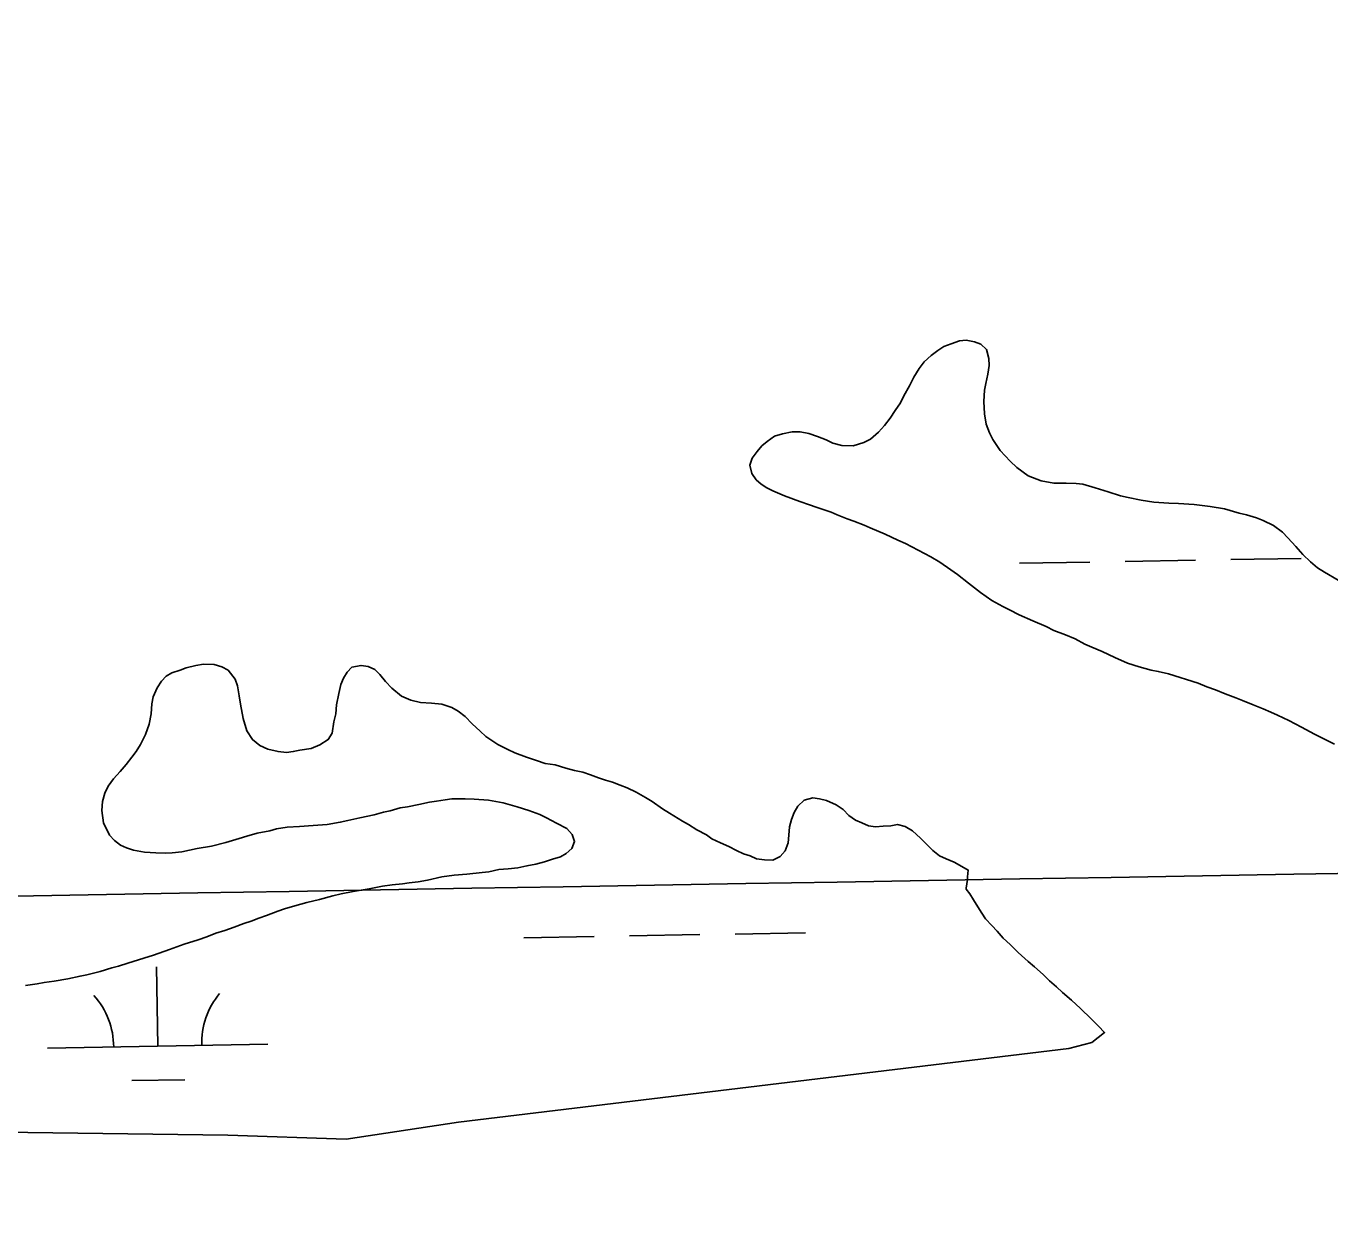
# Model space of a CAD drawing. Extents: x 3887375 to 3925618, y 296674 to 322633.
# Drawn here: x 3900450 to 3901042, y 314226 to 314773 of the extents above; entities that cross this region are included whole.
import ezdxf

# ---------------------------------------------------------------- set-up
doc = ezdxf.new("R2010")
doc.units = 0
for name, color, linetype in [('V-GRID-MAJR', 7, 'Continuous'), ('V-TOPO-SHOR', 7, 'Continuous'), ('V-WETL-SWMP', 7, 'Continuous')]:
    doc.layers.add(name, color=color, linetype=linetype)

msp = doc.modelspace()

# ---------------------------------------------------------------- linework, layer by layer
at = {"layer": 'V-GRID-MAJR'}
msp.add_spline([(3891444.7, 314225.88), (3896753.86, 314315.07), (3902063.01, 314405.04), (3907372.14, 314495.79), (3912681.27, 314587.3), (3917990.38, 314679.59), (3923299.47, 314772.65)], degree=3, dxfattribs=at)
at = {"layer": 'V-TOPO-SHOR'}
for points in [[(3900969.1, 314478.45), (3900964.45, 314479.54), (3900961.18, 314480.11), (3900955.84, 314481.69), (3900950.5, 314483.27), (3900944.73, 314485.8), (3900938.95, 314488.57), (3900934.33, 314490.59), (3900931.09, 314491.87), (3900926.72, 314494.35), (3900922.33, 314496.14), (3900917, 314498.19), (3900913.54, 314499.94), (3900907.53, 314502.48), (3900901.29, 314505.26), (3900896.91, 314507.51), (3900893.91, 314509.01), (3900888.84, 314511.76), (3900883.81, 314515.44), (3900878.31, 314519.6), (3900873.29, 314523.51), (3900870.31, 314525.72), (3900865.27, 314529.16), (3900861.13, 314531.64), (3900855.37, 314534.64), (3900849.6, 314537.64), (3900846.14, 314539.16), (3900840.37, 314541.93), (3900833.66, 314544.72), (3900830.89, 314545.98), (3900826.26, 314547.78), (3900823.24, 314548.81), (3900818.61, 314550.6), (3900815.84, 314551.86), (3900809.12, 314554.19), (3900806.11, 314555.23), (3900801.7, 314556.78), (3900794.75, 314559.35), (3900789.44, 314561.63), (3900786.67, 314562.89), (3900784.14, 314564.61), (3900781.86, 314566.56), (3900779.85, 314569.44), (3900779.03, 314573.22), (3900780.08, 314576.47), (3900782.28, 314579.44), (3900784.47, 314581.95), (3900786.88, 314583.98), (3900790.25, 314586.45), (3900793.79, 314587.5), (3900798.27, 314588.3), (3900801.79, 314588.42), (3900805.75, 314587.59), (3900809.69, 314586.29), (3900813.63, 314584.75), (3900816.62, 314583.25), (3900820.81, 314582.17), (3900825.96, 314582.01), (3900830.7, 314583.49), (3900833.8, 314585.03), (3900837.41, 314588.2), (3900840.09, 314591.16), (3900842.78, 314594.59), (3900845, 314598.03), (3900847.46, 314601.47), (3900848.96, 314604.7), (3900851.46, 314609.31), (3900853.46, 314613.23), (3900855.93, 314617.13), (3900858.14, 314620.11), (3900861.28, 314623.05), (3900864.4, 314625.29), (3900867.04, 314627.08), (3900870.36, 314628.38), (3900874.15, 314629.67), (3900877.21, 314630.03), (3900880.94, 314629.21), (3900883.95, 314628.18), (3900886.45, 314625.75), (3900887.49, 314621.73), (3900887.62, 314618.45), (3900887.02, 314614.48), (3900886.18, 314610.29), (3900885.61, 314607.26), (3900885.21, 314602.12), (3900885.5, 314596.48), (3900886.28, 314591.77), (3900887.8, 314587.97), (3900889.34, 314584.87), (3900892.69, 314579.84), (3900897.22, 314575.01), (3900900.18, 314572.1), (3900905.45, 314568.41), (3900911.23, 314566.11), (3900917.06, 314564.99), (3900922.69, 314565.04), (3900927.13, 314564.89), (3900930.17, 314564.56), (3900935.74, 314562.97), (3900941.78, 314561.14), (3900947.35, 314559.32)], [(3900947.35, 314559.32), (3900950.83, 314558.5), (3900956.66, 314557.37), (3900962.49, 314556.48), (3900969.27, 314556.03), (3900973.72, 314555.88), (3900980.74, 314555.42), (3900987.97, 314554.48), (3900994.5, 314553.33), (3901001.24, 314551.47), (3901004.49, 314550.66), (3901009.14, 314549.34), (3901012.14, 314548.07), (3901016.76, 314545.81), (3901020.88, 314542.86), (3901023.37, 314540.21), (3901027, 314536.34), (3901030.16, 314532.72), (3901033.57, 314529.33), (3901036.76, 314526.65), (3901039.98, 314524.67), (3901046.19, 314520.95)], [(3900577.72, 314374.57), (3900583.53, 314375.99), (3900589.59, 314377.65), (3900593.31, 314378.45), (3900598.89, 314379.65), (3900606.09, 314380.8), (3900612.13, 314381.99), (3900616.54, 314382.54), (3900621.17, 314383.08), (3900624.19, 314383.45), (3900628.36, 314384.01), (3900632.54, 314384.79), (3900639.05, 314386.2), (3900644.62, 314386.94), (3900650.41, 314387.45), (3900657.36, 314388.15), (3900660.37, 314388.51), (3900665.02, 314389.51), (3900669.19, 314389.84), (3900673.59, 314390.39), (3900677.77, 314391.18), (3900681.73, 314391.97), (3900685.68, 314393), (3900689.42, 314394.26), (3900692.92, 314395.3), (3900695.51, 314396.84), (3900698.12, 314399.06), (3900699.38, 314402.25), (3900698.33, 314405.52), (3900695.87, 314408.14), (3900691.1, 314410.6), (3900686.57, 314413.06), (3900683.61, 314414.54), (3900678.59, 314416.32), (3900673.34, 314418.1), (3900666.93, 314419.93), (3900660.27, 314421.07), (3900653.82, 314421.51), (3900649.67, 314421.64), (3900643.66, 314421.61), (3900640.65, 314421.24), (3900636.71, 314420.68), (3900633.45, 314420.09), (3900628.57, 314419.1), (3900623.46, 314418.11), (3900620.21, 314417.52), (3900615.55, 314416.29), (3900612.53, 314415.69), (3900608.33, 314414.44), (3900601.82, 314413.04), (3900596.47, 314411.83), (3900592.98, 314411.02), (3900586.95, 314410.06), (3900580.7, 314409.57), (3900574.45, 314409.08), (3900568.9, 314408.8), (3900564.02, 314408.03), (3900560.99, 314407.21), (3900555.18, 314406.01), (3900550.52, 314404.78), (3900547.03, 314403.73), (3900540.96, 314401.85), (3900534.44, 314400.22), (3900527.94, 314399.04), (3900520.97, 314397.65), (3900516.56, 314397.1), (3900513.56, 314396.97), (3900509.18, 314397.11), (3900504.11, 314397.51), (3900499.05, 314398.36), (3900495.85, 314399.39), (3900493.12, 314400.63), (3900490.43, 314402.8), (3900488.19, 314405.18), (3900485.37, 314410.81), (3900484.63, 314416.38), (3900485, 314420.53), (3900486.04, 314424.19), (3900487.53, 314427.37), (3900489.95, 314430.76), (3900493.06, 314434.12), (3900495.7, 314437.26), (3900498.35, 314440.64), (3900500.28, 314443.12), (3900502.23, 314446.29), (3900504.45, 314450.83), (3900506.22, 314455.63), (3900507.07, 314460.22), (3900507.45, 314464.82), (3900508.01, 314468.04), (3900509.76, 314472.14), (3900511.71, 314475.07), (3900513.85, 314477.32), (3900516.45, 314478.85), (3900520.18, 314480.11), (3900522.99, 314481.17), (3900527.41, 314482.18), (3900530.89, 314482.77), (3900535.73, 314482.61), (3900539.16, 314481.57), (3900542.12, 314480.09)], [(3900542.12, 314480.09), (3900545.22, 314476.07), (3900546.27, 314473.03), (3900547.05, 314468.39), (3900547.62, 314464.67), (3900548.79, 314458.17), (3900550.46, 314452.58), (3900553.1, 314448.56), (3900556.48, 314445.91), (3900560.12, 314444.18), (3900564.7, 314443.11), (3900568.61, 314442.75), (3900571.63, 314443.11), (3900574.65, 314443.71), (3900579.75, 314444.47), (3900583.73, 314446.18), (3900587.51, 314448.6), (3900589.22, 314451.55), (3900590.08, 314456.6), (3900590.89, 314460.27), (3900591.25, 314464.41), (3900592.34, 314469.46), (3900593.17, 314473.59), (3900594.42, 314476.55), (3900596.12, 314479.26), (3900598.27, 314481.5), (3900602.45, 314482.29), (3900605.67, 314481.72), (3900608.63, 314480.47), (3900610.86, 314478.09), (3900613.53, 314475), (3900616.43, 314471.91), (3900620.7, 314468.31), (3900625.04, 314466.55), (3900629.39, 314465.48), (3900634.45, 314465.09), (3900639.06, 314464.71), (3900643.63, 314463.17), (3900646.57, 314461.46), (3900649.73, 314459.05), (3900652.85, 314455.72), (3900656.44, 314452.37), (3900659.13, 314449.97), (3900664.56, 314446.33), (3900669.1, 314444.1), (3900672.29, 314442.62), (3900677.53, 314440.6), (3900682.1, 314439.06), (3900685.98, 314437.78), (3900690.58, 314437.17), (3900695.38, 314435.63), (3900699.27, 314434.58), (3900703.17, 314433.76), (3900706.59, 314432.5), (3900710.25, 314431.23), (3900713.45, 314430.2), (3900716.65, 314429.17), (3900720.07, 314427.91), (3900723.26, 314426.65), (3900727.35, 314424.67), (3900731.66, 314422.22), (3900734.61, 314420.51), (3900739.35, 314417.12), (3900742.51, 314415.17), (3900748.4, 314411.52), (3900751.12, 314410.04), (3900754.97, 314407.6), (3900759.28, 314405.39), (3900761.76, 314403.46), (3900765.63, 314401.72), (3900769.5, 314399.98), (3900772.91, 314398.25), (3900776.09, 314396.76), (3900779.06, 314395.74), (3900782.02, 314394.49), (3900785.7, 314393.91), (3900789.39, 314393.79), (3900792.68, 314395.53), (3900795.07, 314397.99), (3900796.34, 314401.65), (3900796.68, 314405.1), (3900797.04, 314409.01), (3900797.84, 314412.22), (3900799.09, 314415.41), (3900800.81, 314418.35), (3900803.66, 314421.03), (3900807.62, 314422.06), (3900810.61, 314421.73), (3900813.82, 314420.93), (3900818.14, 314418.95), (3900821.31, 314416.77), (3900823.99, 314414.14), (3900826.92, 314411.97), (3900829.88, 314410.72), (3900832.84, 314409.47), (3900836.06, 314408.9), (3900839.53, 314409.25), (3900843, 314409.37), (3900846.02, 314409.96), (3900849.46, 314409.16), (3900852.86, 314407.2)], [(3901044.47, 314446.47), (3901041.47, 314447.97), (3901035.48, 314450.98), (3901029.49, 314454.22), (3901023.73, 314457.22), (3901018.65, 314459.73), (3901015.64, 314461), (3901012.18, 314462.52), (3901007.55, 314464.31), (3901002.69, 314466.34), (3900999.69, 314467.61), (3900994.82, 314469.41), (3900990.43, 314471.19), (3900986.48, 314472.49), (3900982.56, 314474.26), (3900969.1, 314478.45)], [(3900852.86, 314407.2), (3900856.45, 314403.85), (3900859.35, 314400.99), (3900862.03, 314398.13), (3900865.19, 314395.72), (3900868.15, 314394.47), (3900871.79, 314392.96), (3900875.19, 314391), (3900878.14, 314389.29), (3900877.89, 314386.32), (3900877.89, 314385.04)], [(3900884.34, 314369.7), (3900882.56, 314372.56), (3900880.54, 314375.76), (3900878.86, 314378.46), (3900877.28, 314380.62), (3900877.29, 314381.09), (3900877.89, 314385.04)], [(3900449.96, 314336.92), (3900455.29, 314337.67), (3900458.54, 314338.26), (3900462.95, 314338.81), (3900469.22, 314339.99), (3900474.8, 314341.19), (3900477.82, 314341.79), (3900483.87, 314343.21), (3900489.24, 314344.88), (3900492.27, 314345.71), (3900496.46, 314346.96), (3900503.7, 314349.26), (3900508.13, 314350.73), (3900515.37, 314353.27), (3900522.14, 314355.59), (3900528.45, 314357.69), (3900532.41, 314358.95), (3900536.39, 314360.67), (3900540.59, 314361.92), (3900544.79, 314363.4), (3900549.24, 314365.1), (3900552.5, 314366.15), (3900556.01, 314367.42), (3900559.51, 314368.69), (3900564.66, 314370.6), (3900567.69, 314371.66), (3900572.36, 314373.12), (3900577.72, 314374.57)], [(3900940.09, 314315.52), (3900937.38, 314318.41), (3900933.98, 314321.8), (3900929.22, 314326.39), (3900925.14, 314330.26), (3900921.04, 314333.67), (3900918.32, 314336.33), (3900915.14, 314339.01), (3900912.19, 314341.91), (3900908.33, 314345.3), (3900905.37, 314347.74), (3900900.83, 314351.86), (3900897.2, 314355.48), (3900894.02, 314358.39), (3900891.32, 314361.52), (3900888.84, 314364.17), (3900886.06, 314367.21), (3900884.34, 314369.7)], [(3899911.92, 314296.59), (3900170.17, 314286.14), (3900382.75, 314270.97), (3900541.97, 314268.9), (3900595.7, 314267.16), (3900646.63, 314274.81), (3900923.88, 314308.22), (3900934.31, 314310.98), (3900940.09, 314315.52)]]:
    msp.add_lwpolyline(points, dxfattribs=at)
at = {"layer": 'V-WETL-SWMP'}
for p, q in [((3900949.39, 314529.49), (3900981.39, 314530.04)), ((3900997.39, 314530.31), (3901029.38, 314530.86)), ((3900901.4, 314528.67), (3900933.4, 314529.22)), ((3900676.29, 314358.6), (3900708.28, 314359.15)), ((3900724.28, 314359.43), (3900756.27, 314359.98)), ((3900772.27, 314360.25), (3900804.27, 314360.8)), ((3900510.04, 314309.31), (3900509.43, 314345.31)), ((3900460.05, 314308.46), (3900560.04, 314310.17)), ((3900498.31, 314293.68), (3900522.31, 314294.09))]:
    msp.add_line(p, q, dxfattribs=at)
for points in [[(3900969.1, 314478.45), (3900964.45, 314479.54), (3900961.18, 314480.11), (3900955.84, 314481.69), (3900950.5, 314483.27), (3900944.73, 314485.8), (3900938.95, 314488.57), (3900934.33, 314490.59), (3900931.09, 314491.87), (3900926.72, 314494.35), (3900922.32, 314496.14), (3900917, 314498.19), (3900913.54, 314499.94), (3900907.53, 314502.48), (3900901.29, 314505.26), (3900896.91, 314507.51), (3900893.91, 314509.01), (3900888.84, 314511.76), (3900883.81, 314515.44), (3900878.32, 314519.6), (3900873.29, 314523.51), (3900870.31, 314525.72), (3900865.27, 314529.16), (3900861.13, 314531.64), (3900855.37, 314534.64), (3900849.6, 314537.64), (3900846.14, 314539.16), (3900840.37, 314541.93), (3900833.66, 314544.72), (3900830.89, 314545.98), (3900826.26, 314547.78), (3900823.24, 314548.81), (3900818.61, 314550.6), (3900815.84, 314551.86), (3900809.12, 314554.19), (3900806.11, 314555.23), (3900801.7, 314556.78), (3900794.75, 314559.35), (3900789.44, 314561.63), (3900786.67, 314562.89), (3900784.14, 314564.61), (3900781.86, 314566.56), (3900779.85, 314569.44), (3900779.03, 314573.22), (3900780.08, 314576.46), (3900782.28, 314579.44), (3900784.47, 314581.95), (3900786.88, 314583.98), (3900790.24, 314586.45), (3900793.79, 314587.5), (3900798.27, 314588.3), (3900801.79, 314588.42), (3900805.75, 314587.59), (3900809.69, 314586.29), (3900813.63, 314584.75), (3900816.63, 314583.25), (3900820.81, 314582.17), (3900825.96, 314582.01), (3900830.7, 314583.49), (3900833.79, 314585.03), (3900837.41, 314588.2), (3900840.09, 314591.16), (3900842.78, 314594.59), (3900845, 314598.03), (3900847.46, 314601.47), (3900848.97, 314604.7), (3900851.46, 314609.31), (3900853.46, 314613.23), (3900855.93, 314617.13), (3900858.14, 314620.11), (3900861.28, 314623.05), (3900864.4, 314625.29), (3900867.04, 314627.08), (3900870.36, 314628.38), (3900874.15, 314629.67), (3900877.21, 314630.04), (3900880.94, 314629.21), (3900883.95, 314628.18), (3900886.45, 314625.75), (3900887.49, 314621.73), (3900887.62, 314618.45), (3900887.02, 314614.48), (3900886.18, 314610.29), (3900885.62, 314607.26), (3900885.21, 314602.12), (3900885.5, 314596.48), (3900886.28, 314591.77), (3900887.8, 314587.97), (3900889.34, 314584.87), (3900892.69, 314579.84), (3900897.23, 314575.01), (3900900.18, 314572.1), (3900905.45, 314568.41), (3900911.23, 314566.11), (3900917.06, 314564.99), (3900922.69, 314565.04), (3900927.13, 314564.89), (3900930.17, 314564.56), (3900935.74, 314562.97), (3900941.78, 314561.14), (3900947.35, 314559.32)], [(3900947.35, 314559.32), (3900950.83, 314558.5), (3900956.66, 314557.37), (3900962.49, 314556.48), (3900969.27, 314556.03), (3900973.72, 314555.88), (3900980.74, 314555.42), (3900987.97, 314554.48), (3900994.5, 314553.33), (3901001.24, 314551.47), (3901004.49, 314550.66), (3901009.14, 314549.34), (3901012.14, 314548.07), (3901016.76, 314545.81), (3901020.88, 314542.86), (3901023.37, 314540.21), (3901027, 314536.34), (3901030.16, 314532.72), (3901033.57, 314529.33), (3901036.76, 314526.65), (3901039.98, 314524.67), (3901046.19, 314520.95)], [(3900577.71, 314374.57), (3900583.53, 314375.99), (3900589.59, 314377.65), (3900593.31, 314378.45), (3900598.89, 314379.65), (3900606.09, 314380.8), (3900612.13, 314381.99), (3900616.54, 314382.54), (3900621.17, 314383.09), (3900624.18, 314383.45), (3900628.36, 314384.01), (3900632.54, 314384.79), (3900639.05, 314386.2), (3900644.62, 314386.94), (3900650.41, 314387.45), (3900657.36, 314388.15), (3900660.37, 314388.51), (3900665.02, 314389.51), (3900669.19, 314389.84), (3900673.59, 314390.39), (3900677.77, 314391.18), (3900681.73, 314391.97), (3900685.68, 314393), (3900689.42, 314394.26), (3900692.92, 314395.3), (3900695.51, 314396.84), (3900698.12, 314399.06), (3900699.38, 314402.25), (3900698.33, 314405.52), (3900695.87, 314408.14), (3900691.1, 314410.6), (3900686.57, 314413.06), (3900683.61, 314414.54), (3900678.59, 314416.32), (3900673.34, 314418.11), (3900666.93, 314419.93), (3900660.27, 314421.07), (3900653.82, 314421.51), (3900649.67, 314421.65), (3900643.66, 314421.61), (3900640.65, 314421.24), (3900636.71, 314420.68), (3900633.46, 314420.09), (3900628.57, 314419.1), (3900623.46, 314418.11), (3900620.21, 314417.52), (3900615.55, 314416.29), (3900612.53, 314415.69), (3900608.33, 314414.44), (3900601.82, 314413.04), (3900596.47, 314411.83), (3900592.98, 314411.02), (3900586.95, 314410.06), (3900580.7, 314409.57), (3900574.45, 314409.08), (3900568.9, 314408.8), (3900564.02, 314408.03), (3900560.99, 314407.21), (3900555.18, 314406.01), (3900550.52, 314404.77), (3900547.03, 314403.73), (3900540.96, 314401.85), (3900534.44, 314400.22), (3900527.94, 314399.04), (3900520.97, 314397.65), (3900516.56, 314397.1), (3900513.56, 314396.97), (3900509.18, 314397.11), (3900504.11, 314397.51), (3900499.06, 314398.36), (3900495.86, 314399.39), (3900493.12, 314400.63), (3900490.43, 314402.8), (3900488.19, 314405.18), (3900485.37, 314410.81), (3900484.63, 314416.38), (3900485, 314420.53), (3900486.04, 314424.18), (3900487.53, 314427.37), (3900489.95, 314430.76), (3900493.06, 314434.12), (3900495.7, 314437.26), (3900498.35, 314440.64), (3900500.28, 314443.12), (3900502.23, 314446.29), (3900504.45, 314450.84), (3900506.23, 314455.63), (3900507.07, 314460.22), (3900507.45, 314464.82), (3900508.01, 314468.04), (3900509.76, 314472.14), (3900511.71, 314475.08), (3900513.86, 314477.32), (3900516.45, 314478.85), (3900520.18, 314480.11), (3900522.99, 314481.17), (3900527.41, 314482.19), (3900530.89, 314482.77), (3900535.73, 314482.61), (3900539.16, 314481.57), (3900542.12, 314480.09)], [(3900542.12, 314480.09), (3900545.22, 314476.07), (3900546.27, 314473.03), (3900547.05, 314468.39), (3900547.62, 314464.67), (3900548.79, 314458.17), (3900550.46, 314452.57), (3900553.1, 314448.56), (3900556.48, 314445.91), (3900560.12, 314444.18), (3900564.7, 314443.11), (3900568.61, 314442.75), (3900571.63, 314443.11), (3900574.65, 314443.71), (3900579.75, 314444.47), (3900583.73, 314446.18), (3900587.51, 314448.6), (3900589.22, 314451.55), (3900590.08, 314456.6), (3900590.89, 314460.27), (3900591.25, 314464.41), (3900592.34, 314469.46), (3900593.17, 314473.59), (3900594.42, 314476.55), (3900596.12, 314479.26), (3900598.27, 314481.5), (3900602.45, 314482.29), (3900605.67, 314481.72), (3900608.63, 314480.47), (3900610.86, 314478.09), (3900613.53, 314475), (3900616.43, 314471.91), (3900620.7, 314468.3), (3900625.03, 314466.55), (3900629.39, 314465.48), (3900634.45, 314465.09), (3900639.06, 314464.71), (3900643.63, 314463.17), (3900646.57, 314461.46), (3900649.73, 314459.05), (3900652.85, 314455.72), (3900656.44, 314452.37), (3900659.13, 314449.97), (3900664.56, 314446.33), (3900669.1, 314444.1), (3900672.29, 314442.62), (3900677.53, 314440.6), (3900682.1, 314439.07), (3900685.98, 314437.79), (3900690.58, 314437.17), (3900695.38, 314435.63), (3900699.27, 314434.58), (3900703.17, 314433.76), (3900706.59, 314432.5), (3900710.25, 314431.22), (3900713.45, 314430.2), (3900716.65, 314429.17), (3900720.07, 314427.9), (3900723.26, 314426.65), (3900727.35, 314424.67), (3900731.66, 314422.22), (3900734.61, 314420.51), (3900739.35, 314417.12), (3900742.51, 314415.17), (3900748.4, 314411.51), (3900751.12, 314410.04), (3900754.97, 314407.61), (3900759.28, 314405.39), (3900761.76, 314403.46), (3900765.63, 314401.72), (3900769.5, 314399.98), (3900772.91, 314398.25), (3900776.09, 314396.76), (3900779.06, 314395.74), (3900782.02, 314394.49), (3900785.7, 314393.91), (3900789.39, 314393.79), (3900792.68, 314395.53), (3900795.06, 314397.99), (3900796.34, 314401.65), (3900796.68, 314405.1), (3900797.04, 314409.01), (3900797.84, 314412.22), (3900799.09, 314415.41), (3900800.81, 314418.36), (3900803.66, 314421.03), (3900807.62, 314422.06), (3900810.61, 314421.73), (3900813.82, 314420.94), (3900818.14, 314418.95), (3900821.31, 314416.77), (3900823.99, 314414.14), (3900826.92, 314411.97), (3900829.88, 314410.72), (3900832.84, 314409.47), (3900836.06, 314408.9), (3900839.53, 314409.25), (3900843, 314409.37), (3900846.02, 314409.96), (3900849.46, 314409.16), (3900852.86, 314407.2)], [(3901044.47, 314446.47), (3901041.47, 314447.97), (3901035.48, 314450.98), (3901029.49, 314454.22), (3901023.73, 314457.22), (3901018.65, 314459.73), (3901015.64, 314461), (3901012.18, 314462.52), (3901007.55, 314464.31), (3901002.69, 314466.34), (3900999.69, 314467.61), (3900994.82, 314469.41), (3900990.43, 314471.19), (3900986.48, 314472.49), (3900982.56, 314474.26), (3900969.1, 314478.45)], [(3900852.86, 314407.2), (3900856.45, 314403.85), (3900859.35, 314400.98), (3900862.03, 314398.13), (3900865.19, 314395.72), (3900868.15, 314394.47), (3900871.79, 314392.96), (3900875.19, 314391), (3900878.14, 314389.29), (3900877.89, 314386.32), (3900877.89, 314385.04), (3900877.29, 314381.09), (3900877.28, 314380.62), (3900878.86, 314378.46), (3900880.54, 314375.76), (3900882.56, 314372.56), (3900884.34, 314369.7), (3900886.06, 314367.21), (3900888.83, 314364.17), (3900891.32, 314361.52), (3900894.02, 314358.39), (3900897.2, 314355.48), (3900900.83, 314351.86), (3900905.37, 314347.74), (3900908.33, 314345.3), (3900912.19, 314341.91), (3900915.14, 314339.01), (3900918.32, 314336.33), (3900921.04, 314333.67), (3900925.14, 314330.26), (3900929.22, 314326.39), (3900933.98, 314321.79), (3900937.38, 314318.41), (3900940.09, 314315.52), (3900934.31, 314310.98), (3900923.88, 314308.22), (3900646.63, 314274.81), (3900595.7, 314267.16), (3900541.97, 314268.9), (3900382.75, 314270.97)], [(3900449.96, 314336.92), (3900455.29, 314337.67), (3900458.54, 314338.26), (3900462.95, 314338.81), (3900469.22, 314339.99), (3900474.8, 314341.19), (3900477.82, 314341.79), (3900483.87, 314343.21), (3900489.24, 314344.88), (3900492.27, 314345.71), (3900496.46, 314346.96), (3900503.7, 314349.26), (3900508.13, 314350.73), (3900515.37, 314353.27), (3900522.14, 314355.59), (3900528.45, 314357.69), (3900532.41, 314358.95), (3900536.39, 314360.67), (3900540.59, 314361.92), (3900544.79, 314363.4), (3900549.24, 314365.1), (3900552.5, 314366.15), (3900556.01, 314367.42), (3900559.51, 314368.69), (3900564.66, 314370.6), (3900567.69, 314371.66), (3900572.36, 314373.12), (3900577.71, 314374.57)]]:
    msp.add_lwpolyline(points, dxfattribs=at)
for centre, start, end in [((3900454.8, 314308.84), 0.21154, 41.7552), ((3900565.27, 314310.74), 140.21154, 181.75519)]:
    msp.add_arc(centre, 35.25, start, end, dxfattribs=at)

doc.saveas('drawing.dxf')
